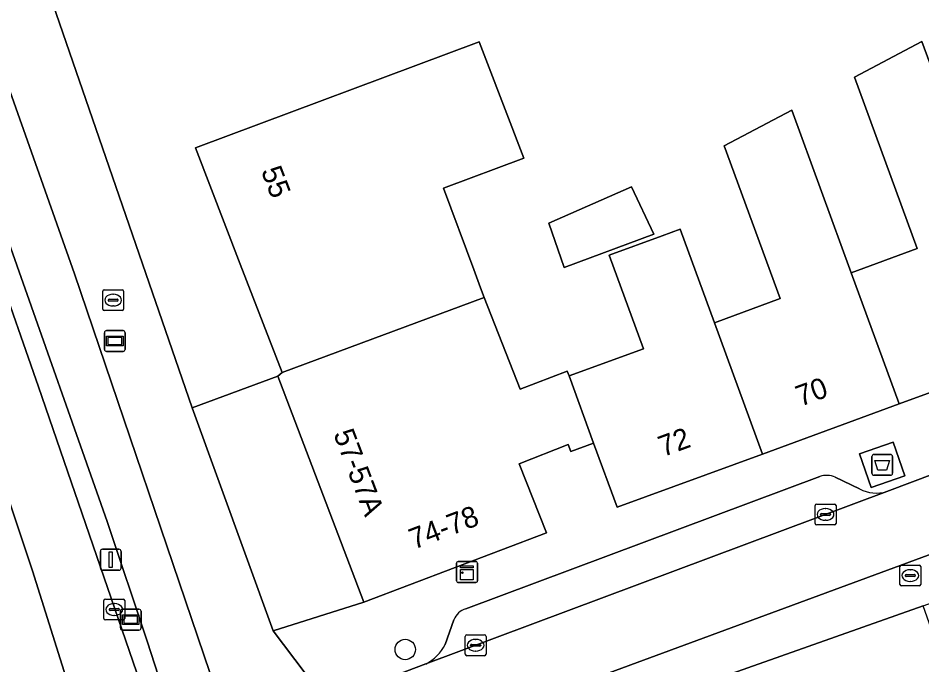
# Model space of a CAD drawing. Extents: x 161798 to 162385, y 382315 to 382833.
# Drawn here: x 161842.66 to 161885.94, y 382466.94 to 382497.91 of the extents above; entities that cross this region are included whole.
import ezdxf

# ---------------------------------------------------------------- set-up
doc = ezdxf.new("R2010")
doc.units = 0
for name, color, linetype in [('IMGEO_Afval_apart_plaats', 7, 'Continuous'), ('IMGEO_Berm_groen', 7, 'Continuous'), ('IMGEO_Boom', 7, 'Continuous'), ('IMGEO_Brandkraan', 7, 'Continuous'), ('IMGEO_Erf', 7, 'Continuous'), ('IMGEO_Fietspad_gesloten', 7, 'Continuous'), ('IMGEO_Kast', 7, 'Continuous'), ('IMGEO_Kolk', 7, 'Continuous'), ('IMGEO_Lichtmast', 7, 'Continuous'), ('IMGEO_Pand', 7, 'Continuous'), ('IMGEO_Pand_nummerreeks', 7, 'Continuous'), ('IMGEO_Parkeervlak_open', 7, 'Continuous'), ('IMGEO_Rijbaan_lokaal_gesloten', 7, 'Continuous'), ('IMGEO_Rijbaan_lokaal_open', 7, 'Continuous'), ('IMGEO_Verkeerseiland_open', 7, 'Continuous'), ('IMGEO_Voetpad_gesloten', 7, 'Continuous'), ('IMGEO_Voetpad_open', 7, 'Continuous'), ('IMGEO_Wegwijzer', 7, 'Continuous')]:
    doc.layers.add(name, color=color, linetype=linetype)

msp = doc.modelspace()

# ---------------------------------------------------------------- linework, layer by layer
at = {"layer": 'IMGEO_Afval_apart_plaats'}
for p, q in [((161883.547, 382476.115), (161883.547, 382476.915)), ((161883.547, 382476.915), (161883.547, 382476.115)), ((161883.647, 382477.015), (161884.437, 382477.015)), ((161884.437, 382477.015), (161883.647, 382477.015)), ((161884.537, 382476.915), (161884.537, 382476.115)), ((161884.537, 382476.115), (161884.537, 382476.915)), ((161884.437, 382476.015), (161883.647, 382476.015)), ((161883.647, 382476.015), (161884.437, 382476.015))]:
    msp.add_line(p, q, dxfattribs=at)
msp.add_lwpolyline([(161883.69, 382476.729), (161884.394, 382476.729), (161884.245, 382476.259), (161883.839, 382476.259), (161883.69, 382476.729)], dxfattribs=at)
for centre, start, end in [((161883.647, 382476.915), 90, 180), ((161883.647, 382476.915), 90, 180), ((161884.437, 382476.915), 0, 90), ((161884.437, 382476.915), 360, 90), ((161883.647, 382476.115), 180, 270), ((161883.647, 382476.115), 180, 270), ((161884.437, 382476.115), 270, 0), ((161884.437, 382476.115), 270, 0)]:
    msp.add_arc(centre, 0.1, start, end, dxfattribs=at)
at = {"layer": 'IMGEO_Berm_groen'}
msp.add_arc((160592.375, 382054.537), 1315.744, 17.231819, 18.542176, dxfattribs=at)
at = {"layer": 'IMGEO_Boom'}
msp.add_circle((161861.202, 382467.675), 0.489, dxfattribs=at)
at = {"layer": 'IMGEO_Brandkraan'}
for p, q in [((161846.714, 382483.977), (161846.714, 382484.829)), ((161846.789, 382484.903), (161847.641, 382484.903)), ((161847.715, 382484.829), (161847.715, 382483.977)), ((161846.973, 382484.397), (161846.973, 382484.409)), ((161847.016, 382484.446), (161847.414, 382484.446)), ((161847.202, 382484.683), (161847.227, 382484.683)), ((161847.457, 382484.409), (161847.457, 382484.397)), ((161847.411, 382484.36), (161847.013, 382484.36)), ((161847.225, 382484.123), (161847.2, 382484.123)), ((161847.641, 382483.903), (161846.789, 382483.903)), ((161884.886, 382470.791), (161884.886, 382471.643)), ((161884.961, 382471.717), (161885.813, 382471.717)), ((161885.374, 382471.497), (161885.399, 382471.497)), ((161885.887, 382471.643), (161885.887, 382470.791)), ((161885.145, 382471.211), (161885.145, 382471.223)), ((161885.583, 382471.174), (161885.185, 382471.174)), ((161885.188, 382471.26), (161885.586, 382471.26)), ((161885.629, 382471.223), (161885.629, 382471.211)), ((161885.813, 382470.717), (161884.961, 382470.717)), ((161885.397, 382470.937), (161885.372, 382470.937))]:
    msp.add_line(p, q, dxfattribs=at)
for points in [[(161846.714, 382483.977), (161846.714, 382484.829)], [(161846.789, 382484.903), (161847.641, 382484.903)], [(161847.715, 382484.829), (161847.715, 382483.977)], [(161847.641, 382483.903), (161846.789, 382483.903)], [(161884.886, 382470.791), (161884.886, 382471.643)], [(161884.961, 382471.717), (161885.813, 382471.717)], [(161885.887, 382471.643), (161885.887, 382470.791)], [(161885.813, 382470.717), (161884.961, 382470.717)]]:
    msp.add_lwpolyline(points, dxfattribs=at)
for centre, radius, start, end in [((161846.791, 382484.827), 0.0765, 91.552, 178.448), ((161846.791, 382484.827), 0.0765, 91.552, 178.448), ((161847.639, 382484.827), 0.0765, 1.552, 88.448), ((161847.639, 382484.827), 0.0765, 1.552, 88.448), ((161847.013, 382484.406), 0.0403, 85.8775, 175.7526), ((161847.01, 382484.396), 0.0366, 178.938, 274.7102), ((161847.414, 382484.403), 0.043, 264.8664, 352.4533), ((161847.418, 382484.408), 0.0386, 1.7309, 96.639), ((161846.791, 382483.979), 0.0765, 181.552, 268.448), ((161846.791, 382483.979), 0.0765, 181.552, 268.448), ((161847.639, 382483.979), 0.0765, 271.552, 358.448), ((161847.639, 382483.979), 0.0765, 271.552, 358.448), ((161884.963, 382471.641), 0.0765, 91.552, 178.448), ((161884.963, 382471.641), 0.0765, 91.552, 178.448), ((161885.811, 382471.641), 0.0765, 1.552, 88.448), ((161885.811, 382471.641), 0.0765, 1.552, 88.448), ((161885.185, 382471.22), 0.0403, 85.8775, 175.7526), ((161885.182, 382471.21), 0.0366, 178.938, 274.7102), ((161885.586, 382471.217), 0.043, 264.8664, 352.4533), ((161885.59, 382471.222), 0.0386, 1.7309, 96.639), ((161884.963, 382470.793), 0.0765, 181.552, 268.448), ((161884.963, 382470.793), 0.0765, 181.552, 268.448), ((161885.811, 382470.793), 0.0765, 271.552, 358.448), ((161885.811, 382470.793), 0.0765, 271.552, 358.448)]:
    msp.add_arc(centre, radius, start, end, dxfattribs=at)
for centre, major_axis, ratio, start_param, end_param in [((161847.201, 382484.403), (-0.387, 0.002), 0.722429, 4.712389, 7.853982), ((161847.226, 382484.403), (-0.39, 0.002), 0.717154, 1.570796, 4.712389), ((161885.373, 382471.217), (-0.387, 0.002), 0.722429, 4.712389, 7.853982), ((161885.398, 382471.217), (-0.39, 0.002), 0.717154, 1.570796, 4.712389)]:
    msp.add_ellipse(centre, major_axis=major_axis, ratio=ratio, start_param=start_param, end_param=end_param, dxfattribs=at)
at = {"layer": 'IMGEO_Erf'}
msp.add_lwpolyline([(161843.843, 382500), (161851.001, 382479.247), (161855.099, 382480.755), (161855.31, 382480.932), (161853.304, 382486.132), (161851.159, 382491.692), (161864.743, 382496.769), (161866.302, 382492.704), (161866.562, 382492.025), (161866.879, 382491.198), (161863.029, 382489.761), (161864.48, 382485.874), (161864.812, 382484.985), (161864.98, 382484.534), (161866.698, 382480.141), (161868.958, 382481.008), (161869.045, 382480.771), (161872.604, 382482.074), (161870.962, 382486.56), (161873.497, 382487.488), (161874.361, 382487.804), (161876.004, 382483.319), (161879.159, 382484.474), (161876.477, 382491.798), (161879.708, 382493.503), (161882.558, 382485.718), (161885.713, 382486.874), (161882.707, 382495.086), (161885.942, 382496.794), (161887.942, 382491.349)], dxfattribs=at)
for points in [[(161873.1, 382487.56), (161868.807, 382485.959), (161868.076, 382488.093), (161872.039, 382489.83)], [(161855.099, 382480.755), (161851.001, 382479.247), (161854.879, 382468.561), (161859.213, 382469.936)]]:
    msp.add_lwpolyline(points, close=True, dxfattribs=at)
at = {"layer": 'IMGEO_Fietspad_gesloten'}
for points in [[(161874.998, 382391.142), (161872.726, 382398.846), (161863.738, 382428.513), (161857.875, 382447.596), (161854.566, 382458.22), (161852.152, 382465.672), (161845.368, 382485.66), (161840.286, 382500), (161826.981, 382537.546)], [(161824.606, 382537.105), (161837.687, 382500), (161846.925, 382473.796), (161848.857, 382468.021), (161853.619, 382453.317), (161862.955, 382422.925), (161874.188, 382385.693), (161874.886, 382383.249)]]:
    msp.add_lwpolyline(points, dxfattribs=at)
at = {"layer": 'IMGEO_Kast'}
for p, q in [((161863.734, 382471.885), (161864.575, 382471.885)), ((161864.575, 382471.885), (161863.734, 382471.885)), ((161863.659, 382470.96), (161863.659, 382471.801)), ((161863.659, 382471.801), (161863.659, 382470.96)), ((161864.659, 382471.81), (161864.659, 382470.969)), ((161864.659, 382470.969), (161864.659, 382471.81)), ((161864.584, 382470.885), (161863.743, 382470.885)), ((161863.743, 382470.885), (161864.584, 382470.885))]:
    msp.add_line(p, q, dxfattribs=at)
for points in [[(161863.854, 382471.675), (161864.454, 382471.675), (161864.454, 382471.59), (161863.854, 382471.59), (161863.854, 382471.675)], [(161863.854, 382471.5), (161864.454, 382471.5), (161864.454, 382471.011), (161863.854, 382471.011), (161863.854, 382471.5)]]:
    msp.add_lwpolyline(points, dxfattribs=at)
msp.add_circle((161863.938, 382471.349), 0.0377, dxfattribs=at)
for centre, start, end in [((161863.737, 382471.807), 92.4484, 184.2845), ((161863.737, 382471.807), 92.4484, 184.2845), ((161864.581, 382471.807), 2.4484, 94.2845), ((161864.581, 382471.807), 2.4484, 94.2845), ((161863.737, 382470.963), 182.4484, 274.2845), ((161863.737, 382470.963), 182.4484, 274.2845), ((161864.581, 382470.963), 272.4484, 4.2845), ((161864.581, 382470.963), 272.4484, 4.2845)]:
    msp.add_arc(centre, 0.0779, start, end, dxfattribs=at)
at = {"layer": 'IMGEO_Kolk'}
for p, q in [((161880.828, 382473.715), (161880.828, 382474.567)), ((161880.903, 382474.641), (161881.755, 382474.641)), ((161881.829, 382474.567), (161881.829, 382473.715)), ((161881.087, 382474.135), (161881.087, 382474.147)), ((161881.525, 382474.098), (161881.127, 382474.098)), ((161881.13, 382474.184), (161881.528, 382474.184)), ((161881.316, 382474.421), (161881.341, 382474.421)), ((161881.571, 382474.147), (161881.571, 382474.135)), ((161881.755, 382473.641), (161880.903, 382473.641)), ((161881.339, 382473.861), (161881.314, 382473.861)), ((161846.768, 382469.164), (161846.768, 382470.016)), ((161846.843, 382470.09), (161847.695, 382470.09)), ((161847.256, 382469.87), (161847.281, 382469.87)), ((161847.769, 382470.016), (161847.769, 382469.164)), ((161847.027, 382469.584), (161847.027, 382469.596)), ((161847.465, 382469.547), (161847.067, 382469.547)), ((161847.07, 382469.633), (161847.468, 382469.633)), ((161847.279, 382469.31), (161847.254, 382469.31)), ((161847.511, 382469.596), (161847.511, 382469.584)), ((161847.695, 382469.09), (161846.843, 382469.09)), ((161864.072, 382467.453), (161864.072, 382468.305)), ((161864.147, 382468.379), (161864.999, 382468.379)), ((161864.56, 382468.159), (161864.585, 382468.159)), ((161865.073, 382468.305), (161865.073, 382467.453)), ((161864.331, 382467.873), (161864.331, 382467.885)), ((161864.769, 382467.836), (161864.371, 382467.836)), ((161864.374, 382467.922), (161864.772, 382467.922)), ((161864.583, 382467.599), (161864.558, 382467.599)), ((161864.815, 382467.885), (161864.815, 382467.873)), ((161864.999, 382467.379), (161864.147, 382467.379))]:
    msp.add_line(p, q, dxfattribs=at)
for points in [[(161880.828, 382473.715), (161880.828, 382474.567)], [(161880.903, 382474.641), (161881.755, 382474.641)], [(161881.829, 382474.567), (161881.829, 382473.715)], [(161881.755, 382473.641), (161880.903, 382473.641)], [(161846.768, 382469.164), (161846.768, 382470.016)], [(161846.843, 382470.09), (161847.695, 382470.09)], [(161847.769, 382470.016), (161847.769, 382469.164)], [(161847.695, 382469.09), (161846.843, 382469.09)], [(161864.072, 382467.453), (161864.072, 382468.305)], [(161864.147, 382468.379), (161864.999, 382468.379)], [(161865.073, 382468.305), (161865.073, 382467.453)], [(161864.999, 382467.379), (161864.147, 382467.379)]]:
    msp.add_lwpolyline(points, dxfattribs=at)
for centre, radius, start, end in [((161880.905, 382474.565), 0.0765, 91.552, 178.448), ((161880.905, 382474.565), 0.0765, 91.552, 178.448), ((161881.753, 382474.565), 0.0765, 1.552, 88.448), ((161881.753, 382474.565), 0.0765, 1.552, 88.448), ((161881.127, 382474.144), 0.0403, 85.8775, 175.7526), ((161881.124, 382474.134), 0.0366, 178.938, 274.7102), ((161881.528, 382474.141), 0.043, 264.8664, 352.4533), ((161881.532, 382474.146), 0.0386, 1.7309, 96.639), ((161880.905, 382473.717), 0.0765, 181.552, 268.448), ((161880.905, 382473.717), 0.0765, 181.552, 268.448), ((161881.753, 382473.717), 0.0765, 271.552, 358.448), ((161881.753, 382473.717), 0.0765, 271.552, 358.448), ((161846.845, 382470.014), 0.0765, 91.552, 178.448), ((161846.845, 382470.014), 0.0765, 91.552, 178.448), ((161847.693, 382470.014), 0.0765, 1.552, 88.448), ((161847.693, 382470.014), 0.0765, 1.552, 88.448), ((161847.067, 382469.593), 0.0403, 85.8775, 175.7526), ((161847.064, 382469.583), 0.0366, 178.938, 274.7102), ((161847.468, 382469.59), 0.043, 264.8664, 352.4533), ((161847.472, 382469.595), 0.0386, 1.7309, 96.639), ((161846.845, 382469.166), 0.0765, 181.552, 268.448), ((161846.845, 382469.166), 0.0765, 181.552, 268.448), ((161847.693, 382469.166), 0.0765, 271.552, 358.448), ((161847.693, 382469.166), 0.0765, 271.552, 358.448), ((161864.149, 382468.303), 0.0765, 91.552, 178.448), ((161864.149, 382468.303), 0.0765, 91.552, 178.448), ((161864.997, 382468.303), 0.0765, 1.552, 88.448), ((161864.997, 382468.303), 0.0765, 1.552, 88.448), ((161864.371, 382467.882), 0.0403, 85.8775, 175.7526), ((161864.368, 382467.872), 0.0366, 178.938, 274.7102), ((161864.772, 382467.879), 0.043, 264.8664, 352.4533), ((161864.776, 382467.884), 0.0386, 1.7309, 96.639), ((161864.149, 382467.455), 0.0765, 181.552, 268.448), ((161864.149, 382467.455), 0.0765, 181.552, 268.448), ((161864.997, 382467.455), 0.0765, 271.552, 358.448), ((161864.997, 382467.455), 0.0765, 271.552, 358.448)]:
    msp.add_arc(centre, radius, start, end, dxfattribs=at)
for centre, major_axis, ratio, start_param, end_param in [((161881.315, 382474.141), (-0.387, 0.002), 0.722429, 4.712389, 7.853982), ((161881.34, 382474.141), (-0.39, 0.002), 0.717154, 1.570796, 4.712389), ((161847.255, 382469.59), (-0.387, 0.002), 0.722429, 4.712389, 7.853982), ((161847.28, 382469.59), (-0.39, 0.002), 0.717154, 1.570796, 4.712389), ((161864.559, 382467.879), (-0.387, 0.002), 0.722429, 4.712389, 7.853982), ((161864.584, 382467.879), (-0.39, 0.002), 0.717154, 1.570796, 4.712389)]:
    msp.add_ellipse(centre, major_axis=major_axis, ratio=ratio, start_param=start_param, end_param=end_param, dxfattribs=at)
at = {"layer": 'IMGEO_Lichtmast'}
for p, q in [((161846.602, 382471.572), (161846.602, 382472.372)), ((161846.602, 382472.372), (161846.602, 382471.572)), ((161846.702, 382472.472), (161847.492, 382472.472)), ((161847.492, 382472.472), (161846.702, 382472.472)), ((161847.592, 382472.372), (161847.592, 382471.572)), ((161847.592, 382471.572), (161847.592, 382472.372)), ((161847.492, 382471.472), (161846.702, 382471.472)), ((161846.702, 382471.472), (161847.492, 382471.472))]:
    msp.add_line(p, q, dxfattribs=at)
msp.add_lwpolyline([(161847.022, 382472.347), (161847.172, 382472.347), (161847.172, 382471.597), (161847.022, 382471.597), (161847.022, 382472.347)], dxfattribs=at)
for centre, start, end in [((161846.702, 382472.372), 90, 180), ((161846.702, 382472.372), 90, 180), ((161847.492, 382472.372), 0, 90), ((161847.492, 382472.372), 360, 90), ((161846.702, 382471.572), 180, 270), ((161846.702, 382471.572), 180, 270), ((161847.492, 382471.572), 270, 0), ((161847.492, 382471.572), 270, 0)]:
    msp.add_arc(centre, 0.1, start, end, dxfattribs=at)
at = {"layer": 'IMGEO_Pand'}
for points in [[(161863.029, 382489.761), (161866.879, 382491.198), (161866.562, 382492.025), (161866.302, 382492.704), (161864.743, 382496.769), (161851.159, 382491.692), (161853.304, 382486.132), (161855.31, 382480.932), (161864.98, 382484.534), (161864.812, 382484.985), (161864.48, 382485.874)], [(161887.942, 382491.349), (161885.942, 382496.794), (161882.707, 382495.086), (161885.713, 382486.874), (161882.558, 382485.718), (161884.859, 382479.431), (161891.435, 382481.839), (161891.328, 382482.13)], [(161882.558, 382485.718), (161879.708, 382493.503), (161876.477, 382491.798), (161879.159, 382484.474), (161876.004, 382483.319), (161878.307, 382477.032), (161884.859, 382479.431)], [(161872.039, 382489.83), (161868.076, 382488.093), (161868.807, 382485.959), (161873.1, 382487.56)], [(161876.004, 382483.319), (161874.361, 382487.804), (161873.497, 382487.488), (161870.962, 382486.56), (161872.604, 382482.074), (161869.045, 382480.771), (161870.224, 382477.55), (161871.347, 382474.484), (161878.307, 382477.032)], [(161869.045, 382480.771), (161868.958, 382481.008), (161866.698, 382480.141), (161864.98, 382484.534), (161855.31, 382480.932), (161855.099, 382480.755), (161859.213, 382469.936), (161867.959, 382473.256), (161866.655, 382476.571), (161869.001, 382477.494), (161869.135, 382477.152), (161870.224, 382477.55)], [(161885.998, 382469.766), (161876.293, 382466.326), (161881.317, 382452.151), (161891.021, 382455.593)]]:
    msp.add_lwpolyline(points, close=True, dxfattribs=at)
at = {"layer": 'IMGEO_Parkeervlak_open'}
for points in [[(161881.051, 382475.96), (161864.102, 382469.629)], [(161882.954, 382475.363), (161881.791, 382475.923)], [(161862.18, 382466.981), (161884.264, 382475.241)], [(161863.53, 382469.094), (161863.113, 382467.922)]]:
    msp.add_lwpolyline(points, dxfattribs=at)
for centre, radius, start, end in [((161881.373, 382474.991), 1.021, 65.8679, 108.4072), ((161883.76, 382476.927), 1.76, 242.7305, 286.6283), ((161864.38, 382468.758), 0.914, 107.7301, 158.4413), ((161861.194, 382468.891), 2.15, 297.2929, 333.1963)]:
    msp.add_arc(centre, radius, start, end, dxfattribs=at)
at = {"layer": 'IMGEO_Rijbaan_lokaal_gesloten'}
for points in [[(161822.599, 382562.893), (161823.011, 382564.232), (161820.188, 382565.188), (161818.515, 382560.675), (161817.298, 382553.19), (161817.891, 382546.682), (161819.264, 382540.686), (161819.934, 382538.863), (161823.261, 382529.817), (161833.869, 382499.799), (161843.36, 382471.44), (161860.968, 382415.409)], [(161849.061, 382444.311), (161852.924, 382431.895), (161861.036, 382405.087), (161861.939, 382402.187), (161862.518, 382400.247), (161865.969, 382388.685), (161870.99, 382371.86), (161878.312, 382347.2), (161880.89, 382348.212), (161873.956, 382371.495), (161860.968, 382415.409), (161843.36, 382471.44), (161833.869, 382499.799), (161823.261, 382529.817), (161819.934, 382538.863), (161819.264, 382540.686), (161813.926, 382556.227), (161813.918, 382556.26)], [(161857.164, 382438.4), (161854.775, 382446.241), (161852.968, 382451.967), (161851.654, 382456.235), (161848.679, 382465.577), (161843.633, 382480.256), (161841.564, 382486.151), (161841.51, 382486.347), (161838.493, 382494.873), (161836.951, 382499.181), (161836.673, 382500), (161835.378, 382503.645), (161829.569, 382520.093), (161825.51, 382531.547), (161823.74, 382536.542), (161823.289, 382537.814), (161822.524, 382539.926)]]:
    msp.add_lwpolyline(points, dxfattribs=at)
msp.add_arc((160592.375, 382054.537), 1315.744, 17.231819, 18.542176, dxfattribs=at)
at = {"layer": 'IMGEO_Rijbaan_lokaal_open'}
msp.add_lwpolyline([(161900.722, 382481.405), (161886.6, 382476.125), (161884.264, 382475.241), (161862.18, 382466.981), (161858.022, 382465.416), (161857.441, 382465.176), (161858.62, 382462.006), (161863.172, 382463.679), (161897.933, 382476.5), (161898.492, 382476.702), (161899.05, 382476.907), (161904.831, 382479.194), (161910.005, 382481.511), (161929.015, 382491.815), (161929.202, 382491.929), (161931.658, 382493.304), (161934.143, 382494.657), (161932.494, 382497.673), (161930.737, 382496.705), (161923.875, 382492.866), (161920.624, 382491.074), (161913.66, 382487.239)], dxfattribs=at)
at = {"layer": 'IMGEO_Verkeerseiland_open'}
for points in [[(161822.524, 382539.926), (161823.289, 382537.814), (161823.74, 382536.542), (161824.211, 382536.709), (161825.981, 382531.714), (161825.51, 382531.547), (161829.569, 382520.093), (161835.378, 382503.645), (161836.673, 382500), (161836.951, 382499.181), (161838.493, 382494.873), (161838.962, 382495.053), (161842.025, 382486.504), (161841.51, 382486.347), (161841.564, 382486.151), (161843.633, 382480.256), (161848.679, 382465.577), (161849.143, 382465.749), (161852.11, 382456.387), (161851.654, 382456.235), (161852.968, 382451.967), (161854.775, 382446.241), (161857.164, 382438.4)], [(161862.955, 382422.925), (161853.619, 382453.317), (161848.857, 382468.021), (161846.925, 382473.796), (161837.687, 382500), (161824.606, 382537.105)]]:
    msp.add_lwpolyline(points, dxfattribs=at)
at = {"layer": 'IMGEO_Voetpad_gesloten'}
msp.add_lwpolyline([(161884.571, 382477.598), (161882.956, 382477.038), (161883.513, 382475.432), (161885.128, 382475.992)], close=True, dxfattribs=at)
at = {"layer": 'IMGEO_Voetpad_open'}
for points in [[(161851.001, 382479.247), (161843.843, 382500), (161839.582, 382512.353), (161838.328, 382515.617), (161838.103, 382515.535), (161838.171, 382515.343), (161837.677, 382515.169), (161837.481, 382515.717), (161837.719, 382515.801), (161834.038, 382526.02), (161833.795, 382525.935), (161833.639, 382526.379), (161834.189, 382526.572), (161834.089, 382526.85), (161831.114, 382535.11), (161830.053, 382538.055), (161830.302, 382538.213), (161828.257, 382544.094), (161825.439, 382553.816)], [(161826.981, 382537.546), (161840.286, 382500), (161845.368, 382485.66), (161852.152, 382465.672)], [(161891.435, 382481.839), (161884.859, 382479.431), (161878.307, 382477.032), (161871.347, 382474.484), (161870.224, 382477.55), (161869.135, 382477.152), (161869.001, 382477.494), (161866.655, 382476.571), (161867.959, 382473.256), (161859.213, 382469.936), (161854.879, 382468.561), (161857.441, 382465.176), (161858.022, 382465.416), (161862.18, 382466.981)], [(161910.005, 382481.511), (161904.831, 382479.194), (161905.014, 382478.73), (161899.233, 382476.443), (161899.05, 382476.907), (161898.492, 382476.702), (161897.933, 382476.5), (161863.172, 382463.679), (161858.62, 382462.006), (161859.626, 382459.393), (161871.426, 382463.575), (161871.103, 382464.487), (161876.293, 382466.326), (161885.998, 382469.766), (161895.595, 382473.167), (161901.268, 382475.177), (161904.514, 382476.328), (161914.43, 382479.842)], [(161856.863, 382465.007), (161857.441, 382465.176), (161854.879, 382468.561), (161851.001, 382479.247)], [(161864.102, 382469.629), (161881.051, 382475.96)], [(161881.791, 382475.923), (161882.954, 382475.363)], [(161884.264, 382475.241), (161886.6, 382476.125)], [(161863.113, 382467.922), (161863.53, 382469.094)]]:
    msp.add_lwpolyline(points, dxfattribs=at)
msp.add_lwpolyline([(161884.571, 382477.598), (161885.128, 382475.992), (161883.513, 382475.432), (161882.956, 382477.038)], close=True, dxfattribs=at)
for centre, radius, start, end in [((161881.373, 382474.991), 1.021, 65.8679, 108.4072), ((161883.76, 382476.927), 1.76, 242.7305, 286.6283), ((161864.38, 382468.758), 0.914, 107.7301, 158.4413), ((161861.194, 382468.891), 2.15, 297.2929, 333.1963)]:
    msp.add_arc(centre, radius, start, end, dxfattribs=at)
at = {"layer": 'IMGEO_Wegwijzer'}
for p, q in [((161846.799, 382482.044), (161846.799, 382482.844)), ((161846.799, 382482.844), (161846.799, 382482.044)), ((161846.899, 382482.944), (161847.689, 382482.944)), ((161847.689, 382482.944), (161846.899, 382482.944)), ((161847.789, 382482.844), (161847.789, 382482.044)), ((161847.789, 382482.044), (161847.789, 382482.844)), ((161847.689, 382481.944), (161846.899, 382481.944)), ((161846.899, 382481.944), (161847.689, 382481.944)), ((161847.561, 382468.705), (161847.561, 382469.505)), ((161847.561, 382469.505), (161847.561, 382468.705)), ((161847.661, 382469.605), (161848.451, 382469.605)), ((161848.451, 382469.605), (161847.661, 382469.605)), ((161848.551, 382469.505), (161848.551, 382468.705)), ((161848.551, 382468.705), (161848.551, 382469.505)), ((161848.451, 382468.605), (161847.661, 382468.605)), ((161847.661, 382468.605), (161848.451, 382468.605))]:
    msp.add_line(p, q, dxfattribs=at)
for points in [[(161846.9, 382482.676), (161847.688, 382482.676), (161847.688, 382482.212), (161846.9, 382482.212), (161846.9, 382482.676)], [(161846.965, 382482.611), (161846.965, 382482.277), (161847.623, 382482.277), (161847.623, 382482.611), (161846.965, 382482.611)], [(161847.662, 382469.337), (161848.45, 382469.337), (161848.45, 382468.873), (161847.662, 382468.873), (161847.662, 382469.337)], [(161847.727, 382469.272), (161847.727, 382468.938), (161848.385, 382468.938), (161848.385, 382469.272), (161847.727, 382469.272)]]:
    msp.add_lwpolyline(points, dxfattribs=at)
for centre, start, end in [((161846.899, 382482.844), 90, 180), ((161846.899, 382482.844), 90, 180), ((161847.689, 382482.844), 0, 90), ((161847.689, 382482.844), 360, 90), ((161846.899, 382482.044), 180, 270), ((161846.899, 382482.044), 180, 270), ((161847.689, 382482.044), 270, 0), ((161847.689, 382482.044), 270, 0), ((161847.661, 382469.505), 90, 180), ((161847.661, 382469.505), 90, 180), ((161848.451, 382469.505), 0, 90), ((161848.451, 382469.505), 360, 90), ((161847.661, 382468.705), 180, 270), ((161847.661, 382468.705), 180, 270), ((161848.451, 382468.705), 270, 0), ((161848.451, 382468.705), 270, 0)]:
    msp.add_arc(centre, 0.1, start, end, dxfattribs=at)

# ---------------------------------------------------------------- texts
at = {"layer": 'IMGEO_Pand_nummerreeks'}
for s, rotation, p in [('55', 291.0961, (161854.285, 382490.591)), ('70', 20.1108, (161880.125, 382479.295)), ('57-57A', 290.8211, (161857.749, 382478.008)), ('72', 20.1051, (161873.545, 382476.886)), ('74-78', 20.7869, (161861.616, 382472.452))]:
    msp.add_text(s, height=1, rotation=rotation, dxfattribs=at).set_placement(p)

doc.saveas('drawing.dxf')
